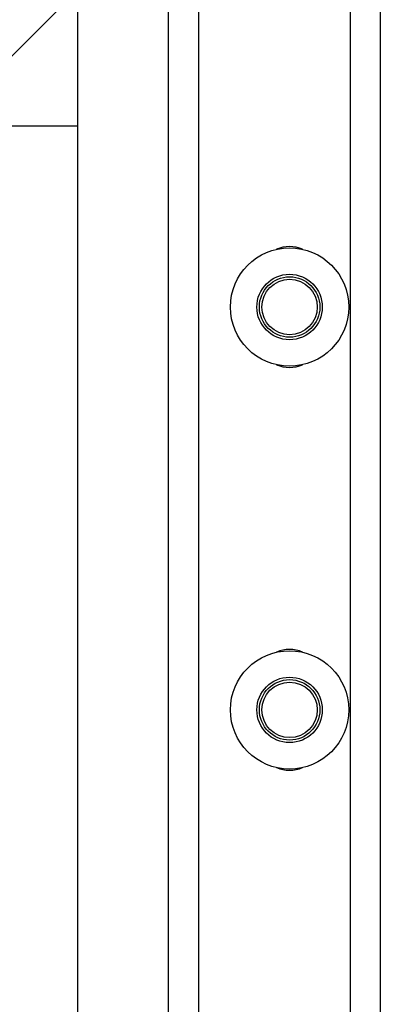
# Model space of a CAD drawing. Header units: inches. Extents: x 170 to 284, y 215 to 248.
# Tile 790 of 1056: x 235.266 to 235.419, y 223.74 to 224.158. Entities that reach past the tile are written whole.
import ezdxf

# ---------------------------------------------------------------- set-up
doc = ezdxf.new("R2010")
doc.units = ezdxf.units.IN
doc.header["$LTSCALE"] = 0.25
doc.header["$MEASUREMENT"] = 0
doc.layers.add('RH FRONT OF HOOD', color=7, linetype='Continuous')

msp = doc.modelspace()

# ---------------------------------------------------------------- hatches: boundary and pattern name
at = {"layer": 'RH FRONT OF HOOD'}
h = msp.add_hatch(dxfattribs=at)
h.set_pattern_fill('ANSI31', color=256, style=0)
h.set_pattern_definition([(45, (1.248689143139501, 12.9329338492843), (-0.08838834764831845, 0.08838834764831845), [])])
h.paths.add_polyline_path([(234.7754488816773, 224.1133359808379), (235.2910738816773, 224.1133359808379), (235.2910738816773, 225.5900686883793), (235.0545797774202, 225.5900686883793), (235.0545797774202, 225.6547275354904), (235.0161645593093, 225.5213686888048), (235.0161645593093, 225.5900686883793), (234.7754488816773, 225.5900686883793)])

# ---------------------------------------------------------------- linework, layer by layer
for p, q in [((235.2910688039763, 220.0917137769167), (235.2910688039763, 225.5747237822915)), ((235.3295902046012, 220.1328032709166), (235.3295902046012, 224.2573507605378)), ((235.3424306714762, 220.1328032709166), (235.3424306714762, 224.2563966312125)), ((235.4066330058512, 224.2516259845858), (235.4066330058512, 220.1392235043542)), ((235.4194734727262, 224.2506718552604), (235.4194734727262, 220.1392235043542)), ((235.2910688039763, 220.1328032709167), (235.2910688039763, 224.2400406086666)), ((234.7754488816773, 224.1133359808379), (235.2910738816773, 224.1133359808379))]:
    msp.add_line(p, q, dxfattribs=at)
for centre, radius in [((235.3809520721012, 224.0363052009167), 0.02515019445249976), ((235.3809520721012, 224.0363052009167), 0.01390194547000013), ((235.3809520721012, 224.0363052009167), 0.01284046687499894), ((235.3809520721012, 224.0363052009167), 0.01177042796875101), ((235.3809520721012, 223.8650989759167), 0.02515019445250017), ((235.3809520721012, 223.8650989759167), 0.0139019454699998), ((235.3809520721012, 223.8650989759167), 0.01284046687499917), ((235.3809520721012, 223.8650989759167), 0.01177042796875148)]:
    msp.add_circle(centre, radius, dxfattribs=at)
for centre, radius, start, end in [((235.3809520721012, 224.0480756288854), 0.01391050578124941, 66.57992814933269, 113.4200718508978), ((235.3809520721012, 224.0245347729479), 0.0139105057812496, 246.5799281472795, 293.4200718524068), ((235.3809520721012, 223.8768694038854), 0.01391050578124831, 66.57992814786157, 113.4200718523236), ((235.3809520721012, 223.8533285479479), 0.01391050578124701, 246.5799281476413, 293.4200718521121)]:
    msp.add_arc(centre, radius, start, end, dxfattribs=at)

doc.saveas('drawing.dxf')
